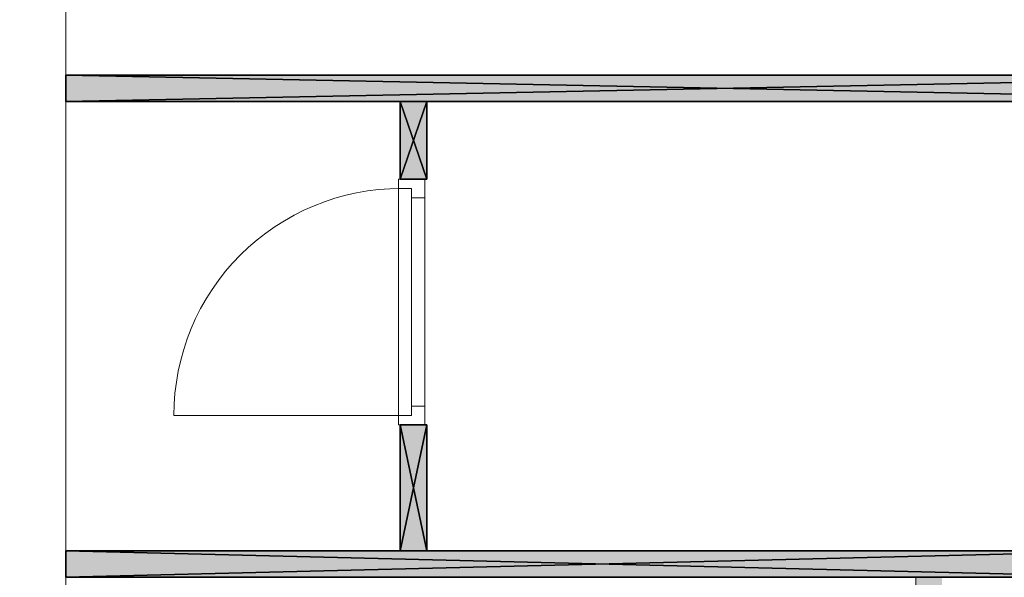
# Model space of a CAD drawing. Header units: inches. Extents: x 15 to 546804, y -66 to 267312.
# Tile 260 of 478: x 400892 to 404617, y 139806 to 141915. Entities that reach past the tile are written whole.
import ezdxf

# ---------------------------------------------------------------- set-up
doc = ezdxf.new("R2010")
doc.units = ezdxf.units.IN
doc.header["$MEASUREMENT"] = 0

msp = doc.modelspace()

# ---------------------------------------------------------------- hatches: boundary and pattern name
at = {"lineweight": 20}
h = msp.add_hatch(color=7, dxfattribs=at)
h.dxf.hatch_style = 1
h.paths.add_polyline_path([(402432.1, 140382.7), (402332.1, 140382.7), (402332.1, 139905.7), (402432.1, 139905.7)])
h.paths.add_polyline_path([(402432.1, 141605.7), (402332.1, 141605.7), (402332.1, 141311.7), (402425.1, 141311.7), (402432.1, 141311.7)])
h.paths.add_polyline_path([(406055.1, 141705.7), (401067.1, 141705.7), (401067.1, 141605.7), (406055.1, 141605.7)])
h.paths.add_polyline_path([(406419.1, 141705.7), (406055.1, 141705.7), (406055.1, 141605.7), (406419.1, 141605.7)])
h = msp.add_hatch(color=7, dxfattribs=at)
h.dxf.hatch_style = 1
h.paths.add_polyline_path([(401067.1, 138030.7), (404282.1, 138030.7), (404282.1, 138039.7), (404282.1, 138130.7), (401067.1, 138130.7)])
h.paths.add_polyline_path([(405126.1, 139905.7), (401067.1, 139905.7), (401067.1, 139805.7), (405126.1, 139805.7)])
h.paths.add_polyline_path([(404382.1, 139805.7), (404282.1, 139805.7), (404282.1, 139050.7), (404382.1, 139050.7)])

# ---------------------------------------------------------------- linework, layer by layer
at = {"color": 7, "lineweight": 20}
for p, q in [((401067.1, 138716.1, 300), (401067.1, 156655.7, 300)), ((401067.1, 138716.1), (401067.1, 156655.7)), ((401067.1, 138716.1, 3000), (401067.1, 156655.7, 3000)), ((401067.1, 138716.1, 300), (401067.1, 156655.7, 300)), ((401067.1, 139805.7, 300), (401067.1, 156655.7, 300)), ((402425.1, 141311.7, 2500), (402325.1, 141311.7, 2500)), ((402325.1, 141311.7, 2500), (402325.1, 141241.7, 2500)), ((402325.1, 141311.7, 3000), (402325.1, 141311.7, 2500)), ((402325.1, 140382.7, 3000), (402325.1, 141311.7, 3000)), ((402425.1, 141311.7, 3000), (402325.1, 141311.7, 3000)), ((402325.1, 141276.7, 300), (402325.1, 141311.7, 300)), ((402325.1, 141311.7, 300), (402325.1, 141311.7, 2500)), ((402325.1, 141311.7, 2500), (402325.1, 140382.7, 2500)), ((402425.1, 141311.7, 300), (402325.1, 141311.7, 300)), ((402425.1, 141311.7, 2500), (402325.1, 141311.7, 2500)), ((402425.1, 141311.7, 2500), (402425.1, 141241.7, 2500)), ((402425.1, 140382.7, 3000), (402425.1, 141311.7, 3000)), ((402425.1, 141311.7, 3000), (402425.1, 141311.7, 2500)), ((402425.1, 141241.7, 300), (402425.1, 141311.7, 300)), ((402425.1, 141311.7, 300), (402425.1, 141311.7, 2500)), ((402425.1, 141311.7, 2500), (402425.1, 140382.7, 2500)), ((402375.1, 141276.7, 300), (402325.1, 141276.7, 300)), ((402325.1, 141276.7, 300), (402325.1, 141276.7, 2465)), ((402325.1, 141276.7, 2465), (402325.1, 140417.7, 2465)), ((402375.1, 141276.7, 2465), (402325.1, 141276.7, 2465)), ((402335.1, 141276.7, 300), (402335.1, 141276.7, 2465)), ((402375.1, 141276.7, 2465), (402335.1, 141276.7, 2465)), ((402375.1, 141276.7, 300), (402335.1, 141276.7, 300)), ((402375.1, 141276.7, 300), (402375.1, 141276.7, 2465)), ((402375.1, 141241.7, 300), (402375.1, 141276.7, 300)), ((402375.1, 141241.7, 2465), (402375.1, 141276.7, 2465)), ((402375.1, 140417.7, 300), (402375.1, 141276.7, 300)), ((402375.1, 141276.7, 300), (402375.1, 141276.7, 2465)), ((402375.1, 141276.7, 2465), (402375.1, 140417.7, 2465)), ((402325.1, 140452.7, 2930), (402325.1, 141241.7, 2930)), ((402325.1, 141241.7, 2930), (402325.1, 141241.7, 2500)), ((402375.1, 141241.7, 2930), (402375.1, 141241.7, 2500)), ((402375.1, 140452.7, 2930), (402375.1, 141241.7, 2930)), ((402375.1, 141241.7, 2500), (402375.1, 140452.7, 2500)), ((402425.1, 141241.7, 2430), (402375.1, 141241.7, 2430)), ((402425.1, 141241.7, 300), (402375.1, 141241.7, 300)), ((402375.1, 141241.7, 300), (402375.1, 141241.7, 2430)), ((402375.1, 141241.7, 2430), (402375.1, 140452.7, 2430)), ((402375.1, 141241.7, 2465), (402375.1, 140452.7, 2465)), ((402375.1, 141241.7, 2430), (402375.1, 141241.7, 2465)), ((402375.1, 141239.3, 1368.1), (402375.1, 141184.5, 1438.9)), ((402375.1, 141184.5, 1291.1), (402375.1, 141239.3, 1361.9)), ((402425.1, 141241.7, 2930), (402425.1, 141241.7, 2500)), ((402425.1, 140452.7, 2930), (402425.1, 141241.7, 2930)), ((402425.1, 141241.7, 300), (402425.1, 141241.7, 2430)), ((402425.1, 141241.7, 2430), (402425.1, 140452.7, 2430)), ((402375.1, 141129.7, 1509.7), (402375.1, 141075, 1580.5)), ((402375.1, 141075, 1149.5), (402375.1, 141129.7, 1220.3)), ((402375.1, 141020.2, 1651.3), (402375.1, 140965.4, 1722.1)), ((402375.1, 140965.4, 1007.9), (402375.1, 141020.2, 1078.7)), ((402375.1, 140910.6, 1792.9), (402375.1, 140855.9, 1863.7)), ((402375.1, 140855.9, 866.3), (402375.1, 140910.6, 937.1)), ((402375.1, 140801.1, 1934.5), (402375.1, 140746.3, 2005.2)), ((402375.1, 140746.3, 724.8), (402375.1, 140801.1, 795.5)), ((402375.1, 140691.6, 2076), (402375.1, 140636.8, 2146.8)), ((402375.1, 140636.8, 583.2), (402375.1, 140691.6, 654)), ((402375.1, 140582, 2217.6), (402375.1, 140527.2, 2288.4)), ((402375.1, 140527.2, 441.6), (402375.1, 140582, 512.4)), ((402375.1, 140417.7, 300), (402375.1, 140472.5, 370.8)), ((402375.1, 140472.5, 2359.2), (402375.1, 140417.7, 2430)), ((402325.1, 140452.7, 2500), (402325.1, 140382.7, 2500)), ((402325.1, 140452.7, 2500), (402325.1, 140452.7, 2930)), ((402375.1, 140452.7, 2500), (402375.1, 140452.7, 2930)), ((402425.1, 140452.7, 300), (402375.1, 140452.7, 300)), ((402425.1, 140452.7, 2430), (402375.1, 140452.7, 2430)), ((402375.1, 140452.7, 2430), (402375.1, 140452.7, 300)), ((402375.1, 140452.7, 300), (402375.1, 140417.7, 300)), ((402375.1, 140452.7, 2465), (402375.1, 140417.7, 2465)), ((402375.1, 140452.7, 2430), (402375.1, 140452.7, 2465)), ((402425.1, 140452.7, 2500), (402425.1, 140452.7, 2930)), ((402425.1, 140452.7, 2500), (402425.1, 140382.7, 2500)), ((402425.1, 140382.7, 300), (402425.1, 140452.7, 300)), ((402425.1, 140452.7, 2430), (402425.1, 140452.7, 300)), ((402335.1, 140417.7, 300), (401476.1, 140417.7, 300)), ((402325.1, 140382.7, 300), (402325.1, 140417.7, 300)), ((402375.1, 140417.7, 300), (402325.1, 140417.7, 300)), ((402325.1, 140417.7, 2465), (402325.1, 140417.7, 300)), ((402375.1, 140417.7, 2465), (402325.1, 140417.7, 2465)), ((402335.1, 140417.7, 2465), (402335.1, 140417.7, 300)), ((402375.1, 140417.7, 2465), (402335.1, 140417.7, 2465)), ((402375.1, 140417.7, 300), (402335.1, 140417.7, 300)), ((402375.1, 140417.7, 2465), (402375.1, 140417.7, 300)), ((402375.1, 140417.7, 2465), (402375.1, 140417.7, 300)), ((402425.1, 140382.7, 2500), (402325.1, 140382.7, 2500)), ((402425.1, 140382.7, 3000), (402325.1, 140382.7, 3000)), ((402325.1, 140382.7, 2500), (402325.1, 140382.7, 3000)), ((402325.1, 140382.7, 2500), (402325.1, 140382.7, 300)), ((402425.1, 140382.7, 300), (402325.1, 140382.7, 300)), ((402425.1, 140382.7, 2500), (402325.1, 140382.7, 2500)), ((402425.1, 140382.7, 2500), (402425.1, 140382.7, 3000)), ((402425.1, 140382.7, 2500), (402425.1, 140382.7, 300)), ((401067.1, 136255.7, 300), (401067.1, 139805.7, 300)), ((404282.1, 139805.7, 300), (401067.1, 139805.7, 300)), ((406519.1, 139805.7, 300), (404282.1, 139805.7, 300)), ((404282.1, 136255.7, 300), (404282.1, 139805.7, 300))]:
    msp.add_line(p, q, dxfattribs=at)
at = {"color": 7}
for p, q in [((401067.1, 141705.7, 300), (406055.1, 141705.7, 300)), ((401067.1, 141605.7, 300), (401067.1, 141705.7, 300)), ((401067.1, 141605.7, 3000), (401067.1, 141705.7, 3000)), ((401067.1, 141705.7, 300), (401067.1, 141705.7, 3000)), ((401067.1, 141705.7, 3000), (406055.1, 141705.7, 3000)), ((406055.1, 141605.7, 300), (401067.1, 141605.7, 300)), ((401067.1, 141605.7, 300), (401067.1, 141605.7, 3000)), ((406055.1, 141605.7, 3000), (401067.1, 141605.7, 3000)), ((402332.1, 141605.7, 300), (402332.1, 141311.7, 300)), ((402432.1, 141605.7, 300), (402332.1, 141605.7, 300)), ((402332.1, 141605.7, 300), (402332.1, 141605.7, 3000)), ((402332.1, 141605.7, 3000), (402332.1, 141311.7, 3000)), ((402432.1, 141605.7, 3000), (402332.1, 141605.7, 3000)), ((402432.1, 141311.7, 300), (402432.1, 141605.7, 300)), ((402432.1, 141605.7, 300), (402432.1, 141605.7, 3000)), ((402432.1, 141311.7, 3000), (402432.1, 141605.7, 3000)), ((402332.1, 141311.7, 300), (402432.1, 141311.7, 300)), ((402332.1, 141311.7, 300), (402332.1, 141311.7, 3000)), ((402332.1, 141311.7, 3000), (402432.1, 141311.7, 3000)), ((402432.1, 141311.7, 300), (402432.1, 141311.7, 3000)), ((402332.1, 140382.7, 300), (402332.1, 139905.7, 300)), ((402432.1, 140382.7, 300), (402332.1, 140382.7, 300)), ((402332.1, 140382.7, 300), (402332.1, 140382.7, 3000)), ((402332.1, 140382.7, 3000), (402332.1, 139905.7, 3000)), ((402432.1, 140382.7, 3000), (402332.1, 140382.7, 3000)), ((402432.1, 139905.7, 300), (402432.1, 140382.7, 300)), ((402432.1, 140382.7, 300), (402432.1, 140382.7, 3000)), ((402432.1, 139905.7, 3000), (402432.1, 140382.7, 3000)), ((401067.1, 139905.7, 300), (405126.1, 139905.7, 300)), ((401067.1, 139805.7, 300), (401067.1, 139905.7, 300)), ((401067.1, 139805.7, 3000), (401067.1, 139905.7, 3000)), ((401067.1, 139905.7, 300), (401067.1, 139905.7, 3000)), ((401067.1, 139905.7, 3000), (405126.1, 139905.7, 3000)), ((402332.1, 139905.7, 300), (402432.1, 139905.7, 300)), ((402332.1, 139905.7, 300), (402332.1, 139905.7, 3000)), ((402332.1, 139905.7, 3000), (402432.1, 139905.7, 3000)), ((402432.1, 139905.7, 300), (402432.1, 139905.7, 3000)), ((405126.1, 139805.7, 300), (401067.1, 139805.7, 300)), ((401067.1, 139805.7, 300), (401067.1, 139805.7, 3000)), ((405126.1, 139805.7, 3000), (401067.1, 139805.7, 3000))]:
    msp.add_line(p, q, dxfattribs=at)
at = {"color": 7, "lineweight": 20}
for centre in [(402335.1, 140417.7), (402335.1, 140417.7), (402335.1, 140417.7), (402335.1, 140417.7), (402335.1, 140417.7), (402335.1, 140417.7), (402335.1, 140417.7), (402335.1, 140417.7), (402335.1, 140417.7), (402335.1, 140417.7), (402335.1, 140417.7), (402335.1, 140417.7), (402335.1, 140417.7), (402335.1, 140417.7), (402335.1, 140417.7), (402335.1, 140417.7), (402335.1, 140417.7), (402335.1, 140417.7), (402335.1, 140417.7, 300), (402335.1, 140417.7), (402335.1, 140417.7), (402335.1, 140417.7), (402335.1, 140417.7), (402335.1, 140417.7), (402335.1, 140417.7), (402335.1, 140417.7), (402335.1, 140417.7), (402335.1, 140417.7), (402335.1, 140417.7), (402335.1, 140417.7), (402335.1, 140417.7), (402335.1, 140417.7), (402335.1, 140417.7), (402335.1, 140417.7), (402335.1, 140417.7), (402335.1, 140417.7), (402335.1, 140417.7), (402335.1, 140417.7), (402335.1, 140417.7), (402335.1, 140417.7), (402335.1, 140417.7), (402335.1, 140417.7), (402335.1, 140417.7), (402335.1, 140417.7), (402335.1, 140417.7), (402335.1, 140417.7), (402335.1, 140417.7), (402335.1, 140417.7), (402335.1, 140417.7), (402335.1, 140417.7), (402335.1, 140417.7), (402335.1, 140417.7), (402335.1, 140417.7), (402335.1, 140417.7), (402335.1, 140417.7), (402335.1, 140417.7), (402335.1, 140417.7), (402335.1, 140417.7), (402335.1, 140417.7)]:
    msp.add_ellipse(centre, major_axis=(859.5, 0), ratio=0.999391, start_param=1.570796, end_param=3.141593, dxfattribs=at)
for points, invisible_edges in [([(399867.1, 106255.7, 300), (401067.1, 107455.7, 300), (399867.1, 157855.7, 300)], 3), ([(399867.1, 157855.7), (401067.1, 156655.7), (399867.1, 106255.7)], 3), ([(414067.1, 156655.7, 300), (401067.1, 139805.7, 300), (401067.1, 156655.7, 300)], 1), ([(401067.1, 139805.7, 300), (414067.1, 156655.7, 300), (404282.1, 139805.7, 300)], 3), ([(401067.1, 156655.7, 3000), (401067.1, 138716.1, 1950), (401067.1, 138716.1, 3000)], 1), ([(401067.1, 138716.1, 1950), (401067.1, 156655.7, 3000), (401067.1, 138716.1, 300)], 3), ([(401067.1, 138716.1, 300), (401067.1, 156655.7, 3000), (401067.1, 156655.7, 300)], 1), ([(401067.1, 156655.7), (401067.1, 138716.1, 300), (401067.1, 138716.1)], 1), ([(401067.1, 138716.1, 300), (401067.1, 156655.7), (401067.1, 156655.7, 300)], 1), ([(401067.1, 156655.7, 300), (401067.1, 107455.7, 300), (401067.1, 125448.8, 300)], 13), ([(401067.1, 156655.7, 300), (401067.1, 125448.8, 300), (401067.1, 138716.1, 300)], 1), ([(401067.1, 107455.7), (401067.1, 156655.7), (401067.1, 138716.1)], 13), ([(406469.1, 142798.7, 300), (404282.1, 139805.7, 300), (406469.1, 142855.7, 300)], 3), ([(404282.1, 139805.7, 300), (406469.1, 142798.7, 300), (406519.1, 139805.7, 300)], 3), ([(402425.1, 141311.7, 300), (402325.1, 141311.7, 300), (402425.1, 141311.7, 2500)], 2), ([(402325.1, 141311.7, 2500), (402425.1, 141311.7, 2500), (402325.1, 141311.7, 300)], 2), ([(402325.1, 141311.7, 300), (402325.1, 141276.7, 300), (402325.1, 141311.7, 2500)], 2), ([(402325.1, 141276.7, 2465), (402325.1, 141311.7, 2500), (402325.1, 141276.7, 300)], 3), ([(402325.1, 140417.7, 2465), (402325.1, 141311.7, 2500), (402325.1, 141276.7, 2465)], 3), ([(402325.1, 141311.7, 2500), (402325.1, 140417.7, 2465), (402325.1, 140382.7, 2500)], 3), ([(402425.1, 141311.7, 2500), (402325.1, 141311.7, 2500), (402425.1, 140382.7, 2500)], 2), ([(402325.1, 140382.7, 2500), (402425.1, 140382.7, 2500), (402325.1, 141311.7, 2500)], 2), ([(402325.1, 141311.7, 300), (402425.1, 141311.7, 300), (402325.1, 141276.7, 300)], 2), ([(402375.1, 141276.7, 300), (402325.1, 141276.7, 300), (402425.1, 141311.7, 300)], 14), ([(402325.1, 141311.7, 3000), (402325.1, 140382.7, 3000), (402425.1, 141311.7, 3000)], 2), ([(402425.1, 140382.7, 3000), (402425.1, 141311.7, 3000), (402325.1, 140382.7, 3000)], 2), ([(402425.1, 141311.7, 3000), (402425.1, 141311.7, 2500), (402325.1, 141311.7, 3000)], 2), ([(402325.1, 141311.7, 2500), (402325.1, 141311.7, 3000), (402425.1, 141311.7, 2500)], 2), ([(402325.1, 141241.7, 2500), (402325.1, 141241.7, 2930), (402325.1, 141311.7, 2500)], 2), ([(402325.1, 141311.7, 3000), (402325.1, 141311.7, 2500), (402325.1, 141241.7, 2930)], 14), ([(402325.1, 140452.7, 2930), (402325.1, 141311.7, 3000), (402325.1, 141241.7, 2930)], 3), ([(402325.1, 141311.7, 3000), (402325.1, 140452.7, 2930), (402325.1, 140382.7, 3000)], 3), ([(402425.1, 141241.7, 300), (402375.1, 141276.7, 300), (402425.1, 141311.7, 300)], 3), ([(402425.1, 141241.7, 300), (402425.1, 141311.7, 300), (402425.1, 141241.7, 2430)], 2), ([(402425.1, 141311.7, 2500), (402425.1, 141241.7, 2430), (402425.1, 141311.7, 300)], 3), ([(402425.1, 140382.7, 2500), (402425.1, 141241.7, 2430), (402425.1, 141311.7, 2500)], 3), ([(402425.1, 141241.7, 2500), (402425.1, 141311.7, 2500), (402425.1, 141241.7, 2930)], 2), ([(402425.1, 141311.7, 3000), (402425.1, 141241.7, 2930), (402425.1, 141311.7, 2500)], 3), ([(402425.1, 140382.7, 3000), (402425.1, 141241.7, 2930), (402425.1, 141311.7, 3000)], 3), ([(402375.1, 141276.7, 300), (402375.1, 141276.7, 2465), (402325.1, 141276.7, 300)], 2), ([(402325.1, 141276.7, 2465), (402325.1, 141276.7, 300), (402375.1, 141276.7, 2465)], 2), ([(402325.1, 141276.7, 2465), (402375.1, 141276.7, 2465), (402325.1, 140417.7, 2465)], 2), ([(402375.1, 141241.7, 2465), (402325.1, 140417.7, 2465), (402375.1, 141276.7, 2465)], 3), ([(402375.1, 141276.7, 2465), (402375.1, 141276.7, 300), (402335.1, 141276.7, 2465)], 2), ([(402335.1, 141276.7, 300), (402335.1, 141276.7, 2465), (402375.1, 141276.7, 300)], 2), ([(402375.1, 140417.7, 300), (402375.1, 141276.7, 300), (402375.1, 140417.7, 2465)], 2), ([(402375.1, 141276.7, 2465), (402375.1, 140417.7, 2465), (402375.1, 141276.7, 300)], 2), ([(402375.1, 141276.7, 300), (402375.1, 141241.7, 300), (402375.1, 141276.7, 2465)], 2), ([(402375.1, 141241.7, 2430), (402375.1, 141276.7, 2465), (402375.1, 141241.7, 300)], 3), ([(402375.1, 141241.7, 2465), (402375.1, 141276.7, 2465), (402375.1, 141241.7, 2430)], 2), ([(402375.1, 141241.7, 300), (402375.1, 141276.7, 300), (402425.1, 141241.7, 300)], 2), ([(402375.1, 140452.7, 2465), (402325.1, 140417.7, 2465), (402375.1, 141241.7, 2465)], 3), ([(402425.1, 141241.7, 300), (402425.1, 141241.7, 2430), (402375.1, 141241.7, 300)], 2), ([(402375.1, 141241.7, 2430), (402375.1, 141241.7, 300), (402425.1, 141241.7, 2430)], 2), ([(402375.1, 141241.7, 2430), (402375.1, 140452.7, 2430), (402375.1, 141241.7, 2465)], 2), ([(402375.1, 140452.7, 2465), (402375.1, 141241.7, 2465), (402375.1, 140452.7, 2430)], 2), ([(402375.1, 141241.7, 2430), (402425.1, 141241.7, 2430), (402375.1, 140452.7, 2430)], 2), ([(402425.1, 140452.7, 2430), (402375.1, 140452.7, 2430), (402425.1, 141241.7, 2430)], 2), ([(402375.1, 140452.7, 2500), (402375.1, 141241.7, 2500), (402375.1, 140452.7, 2930)], 2), ([(402375.1, 141241.7, 2930), (402375.1, 140452.7, 2930), (402375.1, 141241.7, 2500)], 2), ([(402425.1, 141241.7, 2430), (402425.1, 140382.7, 2500), (402425.1, 140452.7, 2430)], 3), ([(402425.1, 141241.7, 2930), (402425.1, 140382.7, 3000), (402425.1, 140452.7, 2930)], 3), ([(402375.1, 140417.7, 2465), (402325.1, 140417.7, 2465), (402375.1, 140452.7, 2465)], 2), ([(402325.1, 140452.7, 2500), (402325.1, 140382.7, 2500), (402325.1, 140452.7, 2930)], 2), ([(402325.1, 140382.7, 3000), (402325.1, 140452.7, 2930), (402325.1, 140382.7, 2500)], 3), ([(402375.1, 140452.7, 300), (402375.1, 140417.7, 300), (402375.1, 140452.7, 2430)], 2), ([(402375.1, 140417.7, 2465), (402375.1, 140452.7, 2430), (402375.1, 140417.7, 300)], 3), ([(402375.1, 140452.7, 2465), (402375.1, 140452.7, 2430), (402375.1, 140417.7, 2465)], 2), ([(402425.1, 140452.7, 300), (402375.1, 140452.7, 300), (402425.1, 140452.7, 2430)], 2), ([(402375.1, 140452.7, 2430), (402425.1, 140452.7, 2430), (402375.1, 140452.7, 300)], 2), ([(402375.1, 140452.7, 300), (402425.1, 140452.7, 300), (402375.1, 140417.7, 300)], 2), ([(402425.1, 140382.7, 300), (402375.1, 140417.7, 300), (402425.1, 140452.7, 300)], 3), ([(402425.1, 140382.7, 300), (402425.1, 140452.7, 300), (402425.1, 140382.7, 2500)], 2), ([(402425.1, 140452.7, 2430), (402425.1, 140382.7, 2500), (402425.1, 140452.7, 300)], 3), ([(402425.1, 140382.7, 2500), (402425.1, 140452.7, 2500), (402425.1, 140382.7, 3000)], 2), ([(402425.1, 140452.7, 2930), (402425.1, 140382.7, 3000), (402425.1, 140452.7, 2500)], 3), ([(402375.1, 140417.7, 300), (402325.1, 140417.7, 300), (402375.1, 140417.7, 2465)], 2), ([(402325.1, 140417.7, 2465), (402375.1, 140417.7, 2465), (402325.1, 140417.7, 300)], 2), ([(402325.1, 140417.7, 300), (402325.1, 140382.7, 300), (402325.1, 140417.7, 2465)], 2), ([(402325.1, 140382.7, 2500), (402325.1, 140417.7, 2465), (402325.1, 140382.7, 300)], 3), ([(402325.1, 140417.7, 300), (402375.1, 140417.7, 300), (402325.1, 140382.7, 300)], 2), ([(402325.1, 140382.7, 300), (402375.1, 140417.7, 300), (402425.1, 140382.7, 300)], 3), ([(402375.1, 140417.7, 300), (402375.1, 140417.7, 2465), (402335.1, 140417.7, 300)], 2), ([(402335.1, 140417.7, 2465), (402335.1, 140417.7, 300), (402375.1, 140417.7, 2465)], 2), ([(402425.1, 140382.7, 300), (402425.1, 140382.7, 2500), (402325.1, 140382.7, 300)], 2), ([(402325.1, 140382.7, 2500), (402325.1, 140382.7, 300), (402425.1, 140382.7, 2500)], 2), ([(402425.1, 140382.7, 2500), (402425.1, 140382.7, 3000), (402325.1, 140382.7, 2500)], 2), ([(402325.1, 140382.7, 3000), (402325.1, 140382.7, 2500), (402425.1, 140382.7, 3000)], 2), ([(404282.1, 139805.7, 300), (401067.1, 136255.7, 300), (401067.1, 139805.7, 300)], 1), ([(401067.1, 136255.7, 300), (404282.1, 139805.7, 300), (402305.5, 136255.7, 300)], 3), ([(402305.5, 136255.7, 300), (404282.1, 139805.7, 300), (404282.1, 136255.7, 300)], 1)]:
    msp.add_3dface(points, dxfattribs=dict(at, invisible_edges=invisible_edges))

# ---------------------------------------------------------------- meshes
at = {"color": 7}
mesh = msp.add_polyface(dxfattribs=at)
corners = [(401067.1, 141705.7, 3000), (401067.1, 141605.7, 300), (401067.1, 141605.7, 3000), (401067.1, 141705.7, 300)]
mesh.append_faces([[corners[k] for k in face] for face in [(0, 1, 2), (1, 0, 3)]], dxfattribs={"vtx0": -1, "color": 7})
mesh = msp.add_polyface(dxfattribs=at)
corners = [(406055.1, 141705.7, 300), (401067.1, 141605.7, 300), (401067.1, 141705.7, 300), (406055.1, 141605.7, 300)]
mesh.append_faces([[corners[k] for k in face] for face in [(0, 1, 2), (1, 0, 3)]], dxfattribs={"vtx0": -1, "color": 7})
mesh = msp.add_polyface(dxfattribs=at)
corners = [(401067.1, 141705.7, 3000), (406055.1, 141705.7, 300), (401067.1, 141705.7, 300), (406055.1, 141705.7, 3000)]
mesh.append_faces([[corners[k] for k in face] for face in [(0, 1, 2), (1, 0, 3)]], dxfattribs={"vtx0": -1, "color": 7})
mesh = msp.add_polyface(dxfattribs=at)
corners = [(406055.1, 141605.7, 3000), (401067.1, 141705.7, 3000), (401067.1, 141605.7, 3000), (406055.1, 141705.7, 3000)]
mesh.append_faces([[corners[k] for k in face] for face in [(0, 1, 2), (1, 0, 3)]], dxfattribs={"vtx0": -1, "color": 7})
mesh = msp.add_polyface(dxfattribs=at)
corners = [(406055.1, 141605.7, 3000), (401067.1, 141605.7, 300), (406055.1, 141605.7, 300), (401067.1, 141605.7, 3000)]
mesh.append_faces([[corners[k] for k in face] for face in [(0, 1, 2), (1, 0, 3)]], dxfattribs={"vtx0": -1, "color": 7})
mesh = msp.add_polyface(dxfattribs=at)
corners = [(402332.1, 141605.7, 300), (402432.1, 141311.7, 300), (402332.1, 141311.7, 300), (402432.1, 141605.7, 300)]
mesh.append_faces([[corners[k] for k in face] for face in [(0, 1, 2), (1, 0, 3)]], dxfattribs={"vtx0": -1, "color": 7})
mesh = msp.add_polyface(dxfattribs=at)
corners = [(402332.1, 141311.7, 300), (402332.1, 141605.7, 3000), (402332.1, 141605.7, 300), (402332.1, 141311.7, 3000)]
mesh.append_faces([[corners[k] for k in face] for face in [(0, 1, 2), (1, 0, 3)]], dxfattribs={"vtx0": -1, "color": 7})
mesh = msp.add_polyface(dxfattribs=at)
corners = [(402332.1, 141605.7, 300), (402432.1, 141605.7, 3000), (402432.1, 141605.7, 300), (402332.1, 141605.7, 3000)]
mesh.append_faces([[corners[k] for k in face] for face in [(0, 1, 2), (1, 0, 3)]], dxfattribs={"vtx0": -1, "color": 7})
mesh = msp.add_polyface(dxfattribs=at)
corners = [(402432.1, 141605.7, 3000), (402332.1, 141311.7, 3000), (402432.1, 141311.7, 3000), (402332.1, 141605.7, 3000)]
mesh.append_faces([[corners[k] for k in face] for face in [(0, 1, 2), (1, 0, 3)]], dxfattribs={"vtx0": -1, "color": 7})
mesh = msp.add_polyface(dxfattribs=at)
corners = [(402432.1, 141605.7, 3000), (402432.1, 141311.7, 300), (402432.1, 141605.7, 300), (402432.1, 141311.7, 3000)]
mesh.append_faces([[corners[k] for k in face] for face in [(0, 1, 2), (1, 0, 3)]], dxfattribs={"vtx0": -1, "color": 7})
mesh = msp.add_polyface(dxfattribs=at)
corners = [(402332.1, 141311.7, 3000), (402432.1, 141311.7, 300), (402432.1, 141311.7, 3000), (402332.1, 141311.7, 300)]
mesh.append_faces([[corners[k] for k in face] for face in [(0, 1, 2), (1, 0, 3)]], dxfattribs={"vtx0": -1, "color": 7})
mesh = msp.add_polyface(dxfattribs=at)
corners = [(402332.1, 140382.7, 300), (402432.1, 139905.7, 300), (402332.1, 139905.7, 300), (402432.1, 140382.7, 300)]
mesh.append_faces([[corners[k] for k in face] for face in [(0, 1, 2), (1, 0, 3)]], dxfattribs={"vtx0": -1, "color": 7})
mesh = msp.add_polyface(dxfattribs=at)
corners = [(402332.1, 139905.7, 300), (402332.1, 140382.7, 3000), (402332.1, 140382.7, 300), (402332.1, 139905.7, 3000)]
mesh.append_faces([[corners[k] for k in face] for face in [(0, 1, 2), (1, 0, 3)]], dxfattribs={"vtx0": -1, "color": 7})
mesh = msp.add_polyface(dxfattribs=at)
corners = [(402332.1, 140382.7, 300), (402432.1, 140382.7, 3000), (402432.1, 140382.7, 300), (402332.1, 140382.7, 3000)]
mesh.append_faces([[corners[k] for k in face] for face in [(0, 1, 2), (1, 0, 3)]], dxfattribs={"vtx0": -1, "color": 7})
mesh = msp.add_polyface(dxfattribs=at)
corners = [(402432.1, 140382.7, 3000), (402332.1, 139905.7, 3000), (402432.1, 139905.7, 3000), (402332.1, 140382.7, 3000)]
mesh.append_faces([[corners[k] for k in face] for face in [(0, 1, 2), (1, 0, 3)]], dxfattribs={"vtx0": -1, "color": 7})
mesh = msp.add_polyface(dxfattribs=at)
corners = [(402432.1, 140382.7, 3000), (402432.1, 139905.7, 300), (402432.1, 140382.7, 300), (402432.1, 139905.7, 3000)]
mesh.append_faces([[corners[k] for k in face] for face in [(0, 1, 2), (1, 0, 3)]], dxfattribs={"vtx0": -1, "color": 7})
mesh = msp.add_polyface(dxfattribs=at)
corners = [(401067.1, 139905.7, 3000), (401067.1, 139805.7, 300), (401067.1, 139805.7, 3000), (401067.1, 139905.7, 300)]
mesh.append_faces([[corners[k] for k in face] for face in [(0, 1, 2), (1, 0, 3)]], dxfattribs={"vtx0": -1, "color": 7})
mesh = msp.add_polyface(dxfattribs=at)
corners = [(405126.1, 139905.7, 300), (401067.1, 139805.7, 300), (401067.1, 139905.7, 300), (405126.1, 139805.7, 300)]
mesh.append_faces([[corners[k] for k in face] for face in [(0, 1, 2), (1, 0, 3)]], dxfattribs={"vtx0": -1, "color": 7})
mesh = msp.add_polyface(dxfattribs=at)
corners = [(401067.1, 139905.7, 3000), (405126.1, 139905.7, 300), (401067.1, 139905.7, 300), (405126.1, 139905.7, 3000)]
mesh.append_faces([[corners[k] for k in face] for face in [(0, 1, 2), (1, 0, 3)]], dxfattribs={"vtx0": -1, "color": 7})
mesh = msp.add_polyface(dxfattribs=at)
corners = [(405126.1, 139805.7, 3000), (401067.1, 139905.7, 3000), (401067.1, 139805.7, 3000), (405126.1, 139905.7, 3000)]
mesh.append_faces([[corners[k] for k in face] for face in [(0, 1, 2), (1, 0, 3)]], dxfattribs={"vtx0": -1, "color": 7})
mesh = msp.add_polyface(dxfattribs=at)
corners = [(402332.1, 139905.7, 3000), (402432.1, 139905.7, 300), (402432.1, 139905.7, 3000), (402332.1, 139905.7, 300)]
mesh.append_faces([[corners[k] for k in face] for face in [(0, 1, 2), (1, 0, 3)]], dxfattribs={"vtx0": -1, "color": 7})
mesh = msp.add_polyface(dxfattribs=at)
corners = [(405126.1, 139805.7, 3000), (401067.1, 139805.7, 300), (405126.1, 139805.7, 300), (401067.1, 139805.7, 3000)]
mesh.append_faces([[corners[k] for k in face] for face in [(0, 1, 2), (1, 0, 3)]], dxfattribs={"vtx0": -1, "color": 7})

doc.saveas('drawing.dxf')
